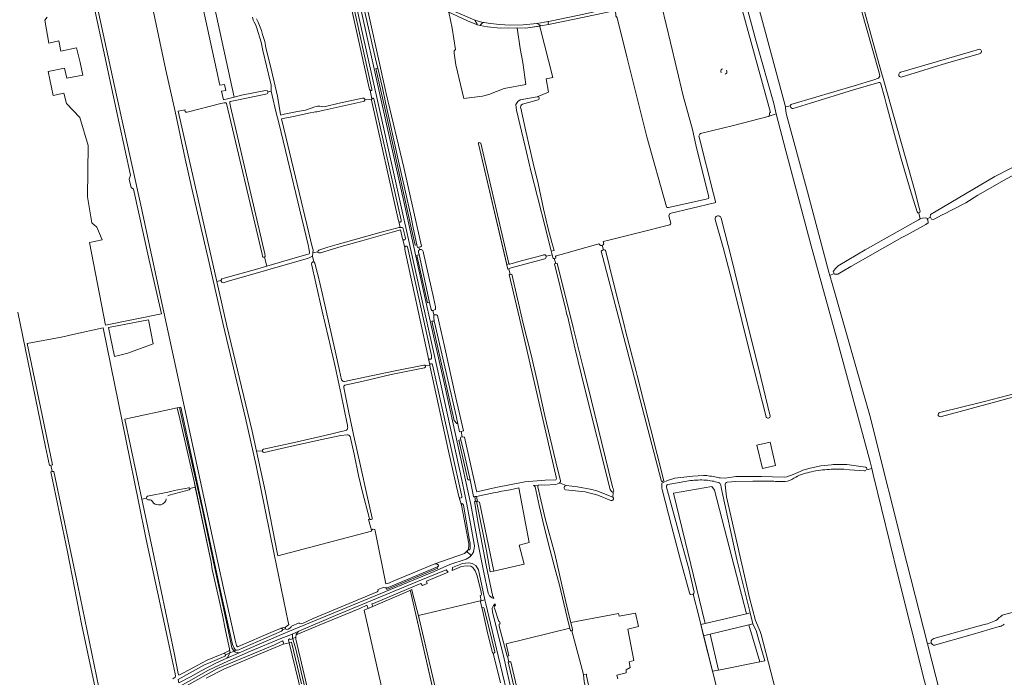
# Model space of a CAD drawing. Header units: metres. Extents: x 209813 to 223847, y 571801 to 587119.
# Tile 379 of 656: x 218587 to 219431, y 577687 to 578250. Entities that reach past the tile are written whole.
import ezdxf

# ---------------------------------------------------------------- set-up
doc = ezdxf.new("R2010")
doc.units = ezdxf.units.M
for name, color, linetype, lineweight in [('B-RO-GR-BEPLANTING_CULTUUR_BOSPLANTSOEN-GV', 8, 'Continuous', 0), ('B-RO-GR-BOS_GEMENGD-GV', 8, 'Continuous', 0), ('B-RO-GR-BOUWLAND-GV', 8, 'Continuous', 0), ('B-RO-GR-GRAS-GV', 8, 'Continuous', 0), ('B-RO-GR-HOUTWAL-GV', 8, 'Continuous', 0), ('B-RO-OG-TERREIN_CULTUURSCHEIDING-GV', 8, 'Continuous', 0), ('B-RO-OG-WATER_GREPPEL-GV', 8, 'Continuous', 0), ('B-RO-OG-WEG-GV', 8, 'Continuous', 0), ('B-RO-VH-ONVERHARD-GV', 8, 'Continuous', 0), ('B-RO-VH-VERHARDING_HALFVERHARDING-GV', 8, 'Continuous', 0), ('B-RO-VH-VERHARDING_HALFVERHARDING_GRIND-GV', 8, 'Continuous', 0), ('B-RO-VH-VERHARDING_PUIN-GV', 8, 'Continuous', 0)]:
    doc.layers.add(name, color=color, linetype=linetype, lineweight=lineweight)

msp = doc.modelspace()

# ---------------------------------------------------------------- linework, layer by layer
at = {"layer": 'B-RO-GR-BEPLANTING_CULTUUR_BOSPLANTSOEN-GV', "flags": 128}
for points in [[(218893.83, 578208.618), (218892.174, 578208.236), (218901.386, 578168.164), (218922.803, 578070.518), (218925.797, 578056.93), (218927.481, 578057.319), (218924.336, 578071.692), (218922.624, 578080.906), (218911.645, 578129.012), (218900.488, 578179.124), (218897.809, 578191.781)], [(218938.288, 578007.758), (218929.307, 578048.856), (218927.409, 578048.179), (218936.621, 578007.647)], [(218942.485, 577991.002), (218942.34, 577991.93), (218940.075, 577991.757), (218959.42, 577906.777), (218961.493, 577904.013), (218962.43, 577903.758), (218960.926, 577910.639)], [(218972.949, 577855.882), (218968.327, 577877.387), (218965.129, 577889.991), (218963.335, 577889.735), (218971.165, 577855.882)], [(218945.097, 577781.273), (218902.851, 577763.541), (218901.825, 577763.328), (218901.416, 577763.299), (218901.76, 577761.923), (218945.425, 577780.092)]]:
    msp.add_lwpolyline(points, close=True, dxfattribs=at)
at = {"layer": 'B-RO-GR-BOS_GEMENGD-GV', "flags": 128}
msp.add_lwpolyline([(218742.045, 578316.392), (218770.889, 578183.877), (218777.225, 578185.429), (218797.703, 578189.516), (218799.237, 578189.28), (218799.776, 578188.404), (218802.511, 578189.038), (218802.411, 578189.56), (218802.54, 578194.28), (218801.739, 578197.607), (218795.315, 578223.859), (218794.031, 578230.852), (218790.32, 578242.811), (218789.338, 578245.462), (218787.994, 578247.915), (218787.212, 578249.859), (218786.576, 578252.453)], dxfattribs=at)
at = {"layer": 'B-RO-GR-BOUWLAND-GV', "flags": 128}
for points in [[(218648.656, 578284.627), (218658.641, 578238.134), (218669.5, 578188.092), (218690.671, 578091.155), (218709.14, 578005.984), (218729.601, 577911.109), (218756.874, 577785.257), (218761.525, 577763.064), (218771.531, 577718.326), (218772.886, 577713.838), (218773.257, 577712.889), (218773.55, 577712.74), (218804.316, 577725.94), (218810.519, 577728.452), (218814.833, 577729.604), (218816.106, 577730.644), (218817.49, 577731.494), (218817.591, 577731.931), (218817.185, 577733.723), (218805.181, 577792.191), (218789.793, 577868.237), (218780.559, 577908.535), (218761.463, 577988.899), (218749.352, 578041.658), (218734.389, 578105.493), (218728.798, 578130.897), (218720.149, 578171.411), (218712.309, 578206.987), (218700.711, 578260.83)], [(218613.735, 577868.373), (218612.428, 577868.186), (218609.128, 577884.042), (218585.262, 577999.454)], [(218718.317, 577685.354), (218720.197, 577686.809), (218720.392, 577687.646), (218720.354, 577689.528), (218713.509, 577721.591), (218695.407, 577804.705), (218688.732, 577837.227), (218678.382, 577889.352), (218658.588, 577985.989), (218632.647, 577980.256), (218623.924, 577978.454), (218593.528, 577972.6), (218603.308, 577925.033), (218615.177, 577868.579), (218613.735, 577868.373), (218614.949, 577862.851), (218616.333, 577863.083), (218636.917, 577765.171), (218656.864, 577668.194)], [(218585.43, 577657.91), (218589.165, 577640.17), (218596.872, 577642.535), (218598.089, 577642.925), (218636.089, 577654.248), (218655.107, 577660.576), (218655.617, 577660.789), (218650.796, 577681.519), (218639.895, 577732.341), (218627.844, 577794.117), (218613.586, 577862.622), (218614.949, 577862.851)], [(219266.404, 577463.411), (219261.857, 577462.571), (219246.471, 577459.594), (219246.299, 577460.486), (219242.247, 577459.714), (219243.327, 577455.089), (219246.456, 577458.179), (219249.322, 577459.705), (219252.411, 577460.314), (219281.776, 577465.257), (219297.13, 577467.963), (219308.481, 577469.625), (219315.733, 577471.745), (219308.537, 577501.212), (219305.739, 577511.114), (219305.727, 577513.05), (219302.748, 577524.599), (219396.49, 577548.078), (219390.149, 577575.489), (219373.581, 577638.949), (219339.787, 577773.119), (219318.431, 577860.301), (219317.175, 577865.549), (219312.861, 577864.332)], [(219311.025, 577863.54), (219298.114, 577864.535), (219293.348, 577865.035)], [(219228.536, 577854.738), (219215.407, 577854.821), (219200.662, 577854.364), (219193.374, 577853.866)], [(219250.564, 577857.288), (219248.689, 577856.124)], [(219191.519, 577851.597), (219192.827, 577841.293), (219212.444, 577754.812), (219217.577, 577735.221), (219221.456, 577725.942), (219222.46, 577723.224), (219239.039, 577659.161), (219250.877, 577615.367), (219253.141, 577605.124), (219255.06, 577595.859), (219286.758, 577470.018), (219287.513, 577469.951)], [(218828.365, 577672.76), (218818.067, 577716.197), (218812.839, 577714.907), (218795.766, 577707.967), (218761.867, 577693.598), (218746.931, 577685.973)]]:
    msp.add_lwpolyline(points, dxfattribs=at)
for points in [[(218799.776, 578188.404), (218799.94, 578188.136), (218799.383, 578186.862), (218798.055, 578186.308), (218771.669, 578181.029), (218767.485, 578180.108), (218767.156, 578179.863), (218767.12, 578178.636), (218767.694, 578175.765), (218796.982, 578049.412), (218797.439, 578047.363), (218796.667, 578046.526), (218798.705, 578038.934), (218818.125, 578044.606), (218834.936, 578049.56), (218835.372, 578049.956), (218835.398, 578050.79), (218835.165, 578052.696), (218834.141, 578057.162), (218809.24, 578160.544), (218806.629, 578171.572), (218803.226, 578185.311), (218802.511, 578189.038)], [(218901.806, 577656.989), (218944.171, 577662.87), (218921.902, 577760.361), (218921.764, 577760.858), (218921.385, 577761.004), (218920.117, 577760.504), (218882.348, 577744.117)]]:
    msp.add_lwpolyline(points, close=True, dxfattribs=at)
at = {"layer": 'B-RO-GR-BOUWLAND-GV'}
for points in [[(219278.811, 577864.637, 0.0575955), (219263.875, 577862.303)], [(219293.348, 577865.035, 0.0180264), (219278.811, 577864.637)], [(219312.24, 577863.706, -0.1941016), (219311.025, 577863.54)], [(219240.912, 577854.316, -0.006629), (219228.536, 577854.738)], [(219248.689, 577856.124, -0.1354702), (219240.912, 577854.316)], [(219263.875, 577862.303, 0.0988293), (219250.564, 577857.288)], [(219193.374, 577853.866, 0.3986653), (219191.519, 577851.597)]]:
    msp.add_lwpolyline(points, format="xyb", dxfattribs=at)
at = {"layer": 'B-RO-GR-GRAS-GV', "flags": 128}
for points in [[(219404.939, 578519.011), (219421.874, 578457.531), (219402.269, 578451.975), (219403.934, 578445.922), (219349.695, 578432.957), (219345.297, 578448.7), (219341.09, 578446.637), (219331.911, 578471.934), (219327.166, 578466.072), (219317.229, 578454.057), (219308.349, 578443.044), (219288.79, 578417.424), (219322.663, 578351.29), (219290.563, 578331.625), (219291.039, 578329.771), (219325.091, 578206.623), (219327.521, 578197.877), (219354.64, 578101.513), (219357.663, 578089.728), (219358.767, 578086.1)], [(219248.732, 578177.815), (219249.801, 578178.143), (219302.258, 578193.578), (219319.05, 578198.733), (219323.103, 578200.035), (219324.217, 578201.824), (219323.671, 578204.548), (219302.378, 578279.507), (219301.455, 578284.237), (219300.248, 578288.3), (219289.055, 578329.222), (219280.434, 578358.497), (219272.685, 578387.64)], [(219204.616, 578310.44), (219207.796, 578306.333), (219226.05, 578239.132), (219243.158, 578175.518), (219247.467, 578176.408)], [(218888.759, 578182.201), (218887.258, 578189.715), (218886.915, 578190.241), (218886.594, 578191.586), (218864.648, 578289.852)], [(218880.225, 578281.56), (218901.066, 578186.83), (218916.262, 578123.484), (218924.861, 578085.317), (218931.409, 578055.949), (218930.474, 578055.601), (218929.078, 578055.221), (218929.586, 578052.91), (218930.002, 578053.097), (218931.132, 578053.172), (218932.233, 578052.629), (218932.639, 578051.586), (218933.102, 578050.08), (218941.675, 578012.001), (218943.355, 578004.181), (218943.355, 578001.864), (218941.192, 578000.809), (218942.036, 577997.152), (218942.846, 577997.221), (218943.394, 577997.15), (218944.166, 577997.184), (218945.093, 577996.604), (218950.758, 577971.419), (218960.721, 577926.203), (218967.208, 577897.878), (218966.116, 577897.45), (218965.252, 577897.255), (218966.278, 577892.643), (218968.1, 577892.277), (218978.419, 577846.398), (218978.743, 577845.442), (218995.06, 577849.327), (219019.793, 577854.016), (219037.247, 577855.445), (219046.601, 577855.871), (219047.115, 577856.914), (219017.59, 577984.752), (219015.381, 577994.264), (219006.517, 578031.767), (219007.319, 578031.932)], [(218610.58, 578252.445), (218608.481, 578249.765), (218611.867, 578230.12), (218620.465, 578231.973), (218622.14, 578223.323), (218635.745, 578225.952), (218638.78, 578213.526), (218641.204, 578202.726), (218627.538, 578200.122), (218625.494, 578208.528), (218611.278, 578205.75), (218615.573, 578185.233), (218624.801, 578187.101), (218627.153, 578178.421), (218638.449, 578166.387), (218645.599, 578142.36), (218644.97, 578098.426), (218648.82, 578076.043), (218653.155, 578072.423), (218657.698, 578061.555), (218646.687, 578059.166), (218660.591, 577988.513), (218708.543, 577998.08), (218698.022, 578044.054), (218684.562, 578104.846), (218682.514, 578106.301), (218680.923, 578113.57), (218682.048, 578116.933), (218672.278, 578161.619), (218658.816, 578223.983), (218649.959, 578264.809)], [(218789.987, 578250.852), (218791.433, 578248.12), (218794.325, 578240.846), (218794.952, 578237.501), (218796.987, 578231.393), (218797.822, 578226.212), (218802.983, 578205.513), (218807.925, 578184.719), (218810.545, 578169.059), (218810.695, 578168.304), (218813.532, 578169.136), (218824.971, 578171.466), (218831.793, 578172.658), (218840.001, 578175.489), (218842.129, 578176.078), (218844.089, 578175.985), (218846.606, 578175.545), (218848.979, 578175.89), (218860.843, 578178.661), (218880.844, 578182.985), (218882.042, 578182.944), (218882.89, 578182.095)], [(218960.885, 578211.448), (218959.273, 578221.363), (218959.273, 578223.481), (218960.376, 578224.668), (218957.488, 578243.021), (218954.721, 578256.614)], [(219043.277, 578048.747), (219037.877, 578070.503), (219030.834, 578098.327), (219025.236, 578119.419), (219021.405, 578136.749), (219012.869, 578172.706), (219012.084, 578177.4), (219013.848, 578180.202), (219015.959, 578181.489), (219030.591, 578184.159), (219040.173, 578188.03), (219038.057, 578199.566), (219043.983, 578200.518), (219032.932, 578243.074), (219032.494, 578244.637), (219020.546, 578243.053), (219013.371, 578243.057), (219015.879, 578225.603), (219018.182, 578213.384), (219020.83, 578194.596), (219002.297, 578191.154), (218988.98, 578185.924), (218983.662, 578184.654), (218967.508, 578182.529), (218960.885, 578211.448)], [(219341.702, 578205.043), (219341.927, 578205.122), (219342.16, 578205.177), (219401.749, 578222.625), (219409.637, 578224.806)], [(219410.287, 578221.291), (219381.14, 578212.82), (219342.291, 578200.909)], [(219323.358, 578196.49), (219301.574, 578189.93), (219264.652, 578178.733), (219249.795, 578174.111)], [(219328.546, 578182.982), (219324.785, 578195.974)], [(219367.633, 578080.867), (219367.287, 578081.53), (219367.493, 578083.292), (219372.366, 578086.129), (219422.647, 578115.719), (219436.577, 578122.981), (219466.914, 578138.586), (219485.827, 578146.478), (219535.487, 578170.363), (219544.535, 578175.443), (219558.823, 578181.316), (219585.652, 578191.238), (219588.827, 578192.191), (219593.827, 578192.746), (219595.732, 578192.667), (219596.923, 578191.714), (219597.32, 578190.365), (219597.13, 578189.154)], [(218759.439, 578026.655), (218760.358, 578028.035), (218762.319, 578028.689), (218791.188, 578036.739), (218798.705, 578038.934), (218796.667, 578046.526), (218795.508, 578046.595), (218795.097, 578047.417), (218794.673, 578049.111), (218764.295, 578178.283), (218763.99, 578178.689), (218763.548, 578178.91), (218762.107, 578178.91), (218759.5, 578178.268), (218730.635, 578170.95), (218729.353, 578170.913), (218728.871, 578171.556), (218728.445, 578172.463), (218728.803, 578172.854), (218722.909, 578171.652), (218724.549, 578164.226), (218755.892, 578025.774)], [(218882.89, 578182.095), (218882.89, 578181.133), (218882.33, 578180.333), (218881.454, 578180.056), (218847.915, 578172.705), (218841.652, 578171.242), (218840.456, 578171.242), (218839.075, 578171.023), (218835.95, 578170.294), (218821.724, 578167.257), (218811.255, 578165.116), (218813.401, 578156.804), (218821.746, 578122.384), (218837.907, 578054.302), (218838.469, 578052.945), (218838.15, 578050.409)], [(218842.584, 578051.097), (218842.565, 578051.42), (218842.888, 578052.218), (218843.325, 578052.674), (218851.067, 578055.152), (218859.132, 578057.606), (218896.914, 578068.154), (218909.781, 578071.597), (218911.913, 578072.055), (218913.126, 578072.164), (218912.001, 578077.253), (218911.752, 578077.89), (218888.632, 578181.143), (218888.759, 578182.201), (218882.89, 578181.842)], [(219243.158, 578175.518), (219243.423, 578174.531), (219243.871, 578169.771), (219262.162, 578102.758), (219280.427, 578033.708), (219281.309, 578030.815), (219284.969, 578032.764), (219284.276, 578034.243), (219286.059, 578036.993), (219288.524, 578039.317), (219311.451, 578052.867), (219357.266, 578078.749), (219358.784, 578079.408), (219357.46, 578084.478)], [(219356.007, 578085.403), (219350.869, 578101.697), (219342.511, 578130.862), (219335.828, 578154.982), (219329.662, 578178.225), (219328.546, 578182.982)], [(219243.56, 578137.723), (219235.404, 578169.59), (219228.565, 578167.246), (219198.829, 578159.387), (219170.435, 578152.55), (219170.173, 578152.389), (219169.933, 578152.198)], [(219169.247, 578149.536), (219181.666, 578101.058), (219183.415, 578094.324)], [(219006.115, 578036.783), (219005.4, 578036.495), (218980.054, 578143.729)], [(219184.166, 577858.039), (219186.357, 577857.638), (219187.191, 577857.442), (219191.663, 577857.363), (219199.084, 577858.382), (219200.781, 577858.668), (219222.658, 577858.619), (219232.254, 577858.323), (219242.03, 577858.141), (219244.333, 577858.421), (219249.877, 577860.464), (219255.812, 577863.057), (219258.216, 577864.082), (219264.533, 577865.899), (219273.69, 577867.747), (219282.831, 577868.7), (219284.271, 577868.848), (219294.466, 577868.994), (219295.91, 577868.887), (219309.918, 577866.934), (219311.682, 577866.761), (219312.164, 577866.651), (219312.588, 577866.452), (219312.728, 577866.275), (219312.894, 577865.308), (219312.861, 577864.332), (219317.175, 577865.549), (219315.834, 577871.153), (219287.308, 577976.675), (219265.387, 578056.264), (219243.56, 578137.723)], [(219472.933, 578133.523), (219469.688, 578132.446), (219465.112, 578130.149), (219446.202, 578120.964), (219432.706, 578113.707), (219408.092, 578099.901), (219397.913, 578093.316), (219385.992, 578087.197), (219380.231, 578083.983), (219376.917, 578082.643), (219371.254, 578079.406), (219369.85, 578078.914), (219368.435, 578079.33), (219367.633, 578080.867), (219364.808, 578079.545), (219365.393, 578078.768), (219365.433, 578076.153), (219363.551, 578074.702), (219347.421, 578065.653), (219342.849, 578063.485), (219299.225, 578038.669), (219288.184, 578032.224), (219285.313, 578032.031), (219284.969, 578032.764)], [(219182.46, 578093.109), (219144.184, 578084.094), (219143.367, 578082.218), (219144.887, 578075.706)], [(219144.18, 578074.286), (219116.9, 578067.627), (219091.88, 578061.184), (219087.023, 578060.109), (219087.586, 578058.06), (219087.035, 578057.112), (219086.293, 578056.688), (219087.188, 578052.864), (219088.083, 578053.009), (219088.937, 578052.518), (219095.754, 578024.551), (219105.252, 577987.61), (219106.156, 577983.549), (219115.175, 577948.668), (219116.121, 577945.138), (219139.038, 577854.995), (219137.935, 577854.728), (219138.416, 577853.584), (219142.095, 577855.387), (219148.53, 577857.225), (219163.851, 577858.96), (219172.892, 577859.597)], [(219189.778, 578054.962), (219182.876, 578078.998)], [(219188.017, 578080.196), (219197.163, 578044.265), (219210.571, 577990.405), (219220.297, 577951.77), (219230.209, 577910.389)], [(219358.784, 578079.408), (219360.617, 578080.204), (219363.316, 578080.364), (219364.509, 578079.941), (219364.808, 578079.545)], [(218938.519, 577954.132), (218936.731, 577962.261), (218917.125, 578053.221), (218916.943, 578054.733), (218915.339, 578061.729), (218915.008, 578062.373), (218913.329, 578069.973), (218906.348, 578068.173), (218880.092, 578060.653), (218862.544, 578055.784), (218844.731, 578050.323), (218843.268, 578050.26), (218842.603, 578050.773), (218842.584, 578051.097), (218838.15, 578050.409), (218837.795, 578047.59)], [(219086.293, 578056.688), (219085.498, 578056.632), (219084.842, 578056.77), (219084.292, 578057.14), (219083.869, 578057.596), (219083.276, 578057.987), (219082.559, 578057.926), (219067.106, 578053.466), (219054.163, 578049.868), (219046.765, 578047.932), (219046.268, 578047.092), (219046.568, 578045.88), (219045.156, 578045.598)], [(219037.023, 578045.273), (219008.121, 578037.47), (219007.47, 578037.329), (219006.115, 578036.783), (219007.319, 578031.932), (219008.672, 578032.212), (219018.602, 577989.929), (219025.349, 577962.902), (219030.575, 577940.677), (219037.107, 577910.741), (219047.967, 577865.164), (219050.388, 577855.364), (219050.376, 577854.006), (219049.731, 577853.239), (219055.329, 577850.941), (219065.109, 577849.726), (219077.44, 577847.518), (219081.536, 577846.429), (219095.298, 577840.972), (219095.646, 577845.024), (219094.053, 577845.774), (219093.133, 577847.613), (219070.955, 577935.02), (219062.99, 577967.894), (219058.88, 577986.394), (219056.344, 577996.367), (219056.046, 577996.378), (219055.235, 577999.989), (219055.185, 578000.448), (219054.7, 578002.727), (219045.213, 578040.949), (219046.351, 578041.261), (219045.156, 578045.598), (219044.111, 578045.389), (219043.277, 578048.747)], [(219006.535, 578040.801), (219006.732, 578040.692), (219006.952, 578040.637), (219016.814, 578043.402), (219036.687, 578048.769)], [(219043.277, 578048.747), (219038.168, 578047.441)], [(219137.935, 577854.728), (219137.011, 577854.504), (219112.099, 577949.41), (219085.36, 578051.757), (219085.562, 578052.008), (219086.123, 578052.389), (219086.927, 578052.801), (219087.188, 578052.864)], [(219226.73, 577909.579), (219226.627, 577909.76), (219212.739, 577964.759), (219198.937, 578019.949), (219189.778, 578054.962)], [(218838.997, 578042.517), (218837.795, 578047.59), (218834.466, 578045.875), (218764.85, 578025.704), (218761.515, 578024.768), (218760.172, 578025.188), (218759.439, 578026.655), (218755.892, 578025.774), (218764.474, 577987.865), (218786.09, 577897.501), (218789.836, 577880.401)], [(218867.671, 577903.7), (218862.414, 577928.862), (218857.325, 577953.062), (218851.301, 577978.699), (218846.354, 578000.251), (218840.864, 578024.327), (218837.121, 578040.832)], [(218839.965, 578041.537), (218842.243, 578032.606), (218842.531, 578031.805), (218846.6, 578014.741), (218857.34, 577966.306), (218861.006, 577949.479), (218862.874, 577941.668)], [(219046.351, 578041.261), (219047.626, 578041.611), (219061.275, 577986.511), (219068.749, 577956.629), (219069.467, 577953.311), (219073.818, 577936.25), (219095.005, 577849.798), (219095.021, 577849.64), (219095.585, 577848.323), (219096.303, 577846.112), (219095.646, 577845.024)], [(219281.309, 578030.815), (219283.364, 578024.073), (219315.437, 577910.952), (219347.252, 577784.83), (219364.879, 577715.28), (219368.222, 577716.176)], [(219375.442, 577913.445), (219413.868, 577923.1), (219433.639, 577928.131), (219475.245, 577938.112), (219489.643, 577941.888), (219513.227, 577946.879), (219533.748, 577952.748), (219536.116, 577953.178), (219560.979, 577959.385), (219571.428, 577962.193), (219601.564, 577971.071), (219645.562, 577982.43)], [(219647.143, 577977.553), (219611.068, 577968.284), (219566.31, 577957.646), (219556.227, 577955.047), (219536.999, 577949.722), (219522.079, 577945.658), (219482.947, 577936.586), (219475.821, 577935.207), (219434.977, 577925.784), (219389.798, 577913.425), (219375.769, 577909.938)], [(218865.334, 577940.122), (218882.683, 577943.712), (218908.805, 577949.378), (218933.448, 577954.19)], [(218934.029, 577951.786), (218905.26, 577946.059), (218880.183, 577940.241), (218865.761, 577936.875)], [(218971.828, 577801.107), (218965.605, 577834.125), (218963.218, 577841.581), (218960.531, 577853.914), (218954.476, 577880.38), (218938.812, 577952.431), (218938.519, 577954.132), (218934.676, 577953.43)], [(218864.814, 577934.861), (218869.119, 577913.464), (218873.294, 577893.11), (218878.993, 577867.871), (218884.608, 577843.234), (218889.143, 577823.043)], [(218732.821, 577848.406), (218737.47, 577849.459), (218736.668, 577853.236), (218724.1, 577908.169), (218722.031, 577917.444), (218677.196, 577907.758), (218691.755, 577839.198), (218695.666, 577840.044)], [(218796.005, 577882.139), (218821.004, 577887.676), (218848.365, 577893.874), (218866.151, 577898.069)], [(218867.584, 577894.509), (218862.292, 577893.784), (218844.503, 577890.031), (218815.018, 577883.415), (218796.549, 577879.294)], [(218886.899, 577822.544), (218880.899, 577845.251), (218877.293, 577859.63), (218873.697, 577877.782), (218870.165, 577892.964)], [(218794.945, 577880.768), (218789.836, 577880.401), (218797.272, 577846.464), (218808.048, 577792.002), (218808.29, 577790.694), (218888.437, 577811.863), (218888.368, 577812.665), (218886.04, 577821.948), (218887.029, 577822.239)], [(218696.395, 577841.761), (218713.87, 577845.279), (218718.613, 577846.396), (218719.492, 577846.64), (218731.907, 577849.111)], [(218732.225, 577847.386), (218715.072, 577842.708)], [(218766.923, 577709.632), (218766.839, 577710.974), (218766.306, 577713.524), (218763.292, 577726.575), (218760.897, 577739.829), (218757.54, 577754.09), (218751.976, 577779.079), (218751.121, 577785.129), (218737.47, 577849.459)], [(218993.379, 577777.65), (219019.19, 577783.486), (219015.012, 577799.977), (219023.601, 577802.211), (219021.414, 577814.079), (219014.709, 577848.952), (219007.47, 577847.311)], [(219049.731, 577853.239), (219049.391, 577852.834), (219046.449, 577851.848), (219036.408, 577851.213), (219034.185, 577851.531), (219031.194, 577851.331), (219030.928, 577849.936), (219037.266, 577822.636), (219045.592, 577792.275), (219051.477, 577765.806), (219057.93, 577738.974), (219059.245, 577733.631), (219100.17, 577741.29), (219100.792, 577738.992), (219114.659, 577741.565), (219117.172, 577730.254), (219108.243, 577727.939), (219113.27, 577700.952), (219109.235, 577699.827), (219110.1, 577694.934), (219106.809, 577693.087), (219106.65, 577690.388), (219098.871, 577688.563), (219099.586, 577685.229)], [(219095.298, 577840.972), (219095.761, 577840.226), (219095.82, 577839.179), (219095.284, 577838.406), (219094.608, 577838.082), (219093.465, 577838.242), (219082.569, 577842.649), (219071.514, 577845.656), (219057.601, 577847.036), (219054.826, 577847.342), (219054.261, 577847.653), (219053.83, 577848.103), (219053.591, 577848.69), (219053.564, 577849.36), (219053.812, 577850.021), (219054.206, 577850.489), (219054.665, 577850.801), (219055.329, 577850.941)], [(219081.536, 577653.957), (219081.392, 577654.998), (219144.68, 577669.552), (219168.006, 577675.203), (219184.153, 577678.532), (219180.711, 577691.772), (219168.922, 577739.074), (219164.181, 577757.82), (219161.904, 577757.679), (219161.348, 577758.156), (219160.962, 577759.026), (219153.335, 577787.088), (219145.702, 577816.541), (219137.516, 577847.536), (219137.322, 577848.565), (219137.397, 577852.877), (219138.416, 577853.584)], [(218691.755, 577839.198), (218700.898, 577796.139), (218719.4, 577707.608), (218722.936, 577689.779), (218723.26, 577688.405), (218723.396, 577688.327), (218727.935, 577690.603), (218738.986, 577696.781), (218747.743, 577701.186), (218760.13, 577706.51), (218761.694, 577707.096)], [(218712.602, 577839.436), (218712.179, 577837.845)], [(218982.416, 577842.476), (218978.411, 577841.682), (218979.296, 577837.131), (218980.917, 577836.682), (218993.379, 577777.65)], [(218888.368, 577812.665), (218889.799, 577813.619), (218891.306, 577813.336), (218891.767, 577812.216), (218900.733, 577766.677), (218902.547, 577767.104), (218909.161, 577769.863), (218942.667, 577783.705), (218968.298, 577792.724), (218971.69, 577796.008)], [(218992.314, 577707.804), (218988.089, 577723.67), (218983.319, 577745.671), (218981.579, 577752.004), (218928.649, 577739.7), (218929.33, 577737.044), (218941.933, 577683.041)], [(219428.349, 577739.288), (219429.017, 577739.772), (219438.611, 577742.418), (219476.365, 577749.785)], [(219058.778, 577727.277), (219058.465, 577728.577), (219003.894, 577715.182), (219006.264, 577705.06), (219005.15, 577704.73), (219006.296, 577699.778), (219007.791, 577699.814), (219016.102, 577664.145), (219025.241, 577629.902), (219025.515, 577627.689), (219026.355, 577625.366), (219028.633, 577620.517), (219029.208, 577618.75), (219029.991, 577617.457), (219031.459, 577616.243), (219036.449, 577614.149), (219039.338, 577613.596), (219062.565, 577615.865), (219074.058, 577616.216), (219078.974, 577615.839), (219081.663, 577615.781), (219083.459, 577615.201), (219084.227, 577614.501), (219084.147, 577613.598)], [(219370.54, 577719.765), (219413.413, 577731.861)], [(219427.131, 577730.188), (219426.268, 577730.025), (219403.355, 577723.291), (219371.084, 577714.139)], [(219084.147, 577613.598), (219085.876, 577612.663), (219084.905, 577619.894), (219083.322, 577625.699), (219070.825, 577682.923), (219070.172, 577689.038), (219060.219, 577726.484)], [(219364.879, 577715.28), (219411.917, 577531.609)]]:
    msp.add_lwpolyline(points, dxfattribs=at)
for points in [[(218761.78, 578181.583), (218770.889, 578183.877), (218742.045, 578316.392), (218732.507, 578313.806), (218758.478, 578194.022), (218762.587, 578194.603), (218763.518, 578189.538), (218759.959, 578188.824)], [(219097.489, 578258.064), (219097.993, 578253.31), (219098.441, 578252.67), (219098.917, 578251.77), (219107.383, 578218.274), (219124.37, 578149.713), (219141.187, 578089.766), (219141.533, 578089.188), (219142.893, 578089.157), (219175.172, 578096.301), (219177.223, 578097.029), (219177.62, 578097.822), (219177.223, 578099.344), (219166.309, 578142.934), (219163.465, 578156.031), (219155.726, 578185.003), (219144.613, 578230.643), (219137.205, 578261.401), (219137.139, 578262.46), (219137.535, 578263.32), (219138.4, 578263.855), (219137.567, 578266.639), (219135.739, 578266.031)], [(218697.268, 577992.89), (218663.122, 577986.286), (218668.373, 577961.411), (218679.655, 577964.316), (218701.414, 577972.471)], [(219218.849, 577885.593), (219230.188, 577888.214), (219234.815, 577868.199), (219223.476, 577865.578)], [(219209.873, 577741.122), (219182.455, 577846.878), (219180.074, 577850.053), (219147.398, 577844.497), (219174.332, 577732.606)], [(218812.262, 577727.196), (218814.865, 577728.296), (218814.833, 577729.604), (218810.923, 577728.573), (218811.576, 577728.554), (218812.078, 577728.036), (218812.282, 577727.504)], [(218763.246, 577705.761), (218766.795, 577707.324), (218766.994, 577708.509), (218766.923, 577709.632), (218761.694, 577707.096), (218762.866, 577706.901)]]:
    msp.add_lwpolyline(points, close=True, dxfattribs=at)
at = {"layer": 'B-RO-GR-GRAS-GV'}
for points in [[(219409.637, 578224.806, -0.7431002), (219410.287, 578221.291)], [(219324.785, 578195.974, 0.2578684), (219323.358, 578196.49)], [(219169.933, 578152.198, 0.3005113), (219169.247, 578149.536)], [(219183.415, 578094.324, -0.3926222), (219182.46, 578093.109)], [(219182.876, 578078.998, -0.948855), (219188.017, 578080.196)], [(219144.887, 578075.706, -0.4037208), (219144.18, 578074.286)], [(218862.874, 577941.668, 0.3712537), (218865.334, 577940.122)], [(218865.761, 577936.875, 0.3907543), (218864.814, 577934.861)], [(219375.769, 577909.938, -0.8637162), (219375.442, 577913.445)], [(218866.151, 577898.069, 0.3919733), (218868.138, 577900.573)], [(218868.138, 577900.573, 0.0203149), (218867.671, 577903.7)], [(218870.165, 577892.964, 0.2402502), (218867.584, 577894.509)], [(219172.892, 577859.597, -0.0487847), (219184.166, 577858.039)], [(219007.47, 577847.311, 0.0057579), (218993.169, 577844.683)], [(218700.867, 577837.167, 0.2889237), (218697.891, 577838.773)], [(218705.994, 577834.497, -0.3075731), (218700.867, 577837.167)], [(218712.179, 577837.845, -0.332307), (218705.994, 577834.497)], [(218715.072, 577842.708, 0.0768155), (218714.033, 577842.092)], [(218993.169, 577844.683, 0.0164728), (218982.416, 577842.476)], [(218971.69, 577796.008, -0.1737068), (218971.757, 577797.661)], [(218971.757, 577797.661, 0.0920236), (218971.828, 577801.107)], [(219413.413, 577731.861, 0.0813346), (219424.871, 577736.019)], [(219424.871, 577736.019, -0.0543929), (219428.349, 577739.288)], [(219430.812, 577732.067, -0.119141), (219427.131, 577730.188)], [(219060.219, 577726.484, -0.53195), (219058.778, 577727.277)], [(218992.778, 577707.368, -0.1598491), (218992.314, 577707.804)]]:
    msp.add_lwpolyline(points, format="xyb", dxfattribs=at)
for centre, radius, start, end in [((219342.536, 578203.05), 2.161, 112.712603, 257.831008), ((219249.35, 578175.987), 1.929, 108.679916, 280.74932), ((219357.345, 578085.901), 1.428, 200.428404, 6.692989), ((219036.418, 578046.979), 1.81, 289.539432, 104.095814), ((218838.56, 578041.117), 1.466, 16.62722, 189.076072), ((218933.52, 577952.936), 1.257, 293.887816, 104.095814), ((219228.322, 577910.595), 1.889, 212.530544, 355.233833), ((218796.397, 577880.741), 1.452, 105.646729, 275.019742), ((218731.955, 577848.228), 0.884, 287.762201, 104.095814), ((218697.32, 577840.355), 1.683, 123.343699, 292.208476), ((218888.034, 577822.848), 1.175, 194.976744, 12.422567), ((219370.938, 577716.965), 2.828, 98.09082, 275.019742)]:
    msp.add_arc(centre, radius, start, end, dxfattribs=at)
at = {"layer": 'B-RO-GR-HOUTWAL-GV', "flags": 128}
for points in [[(219161.853, 577855.168), (219144.304, 577852.172), (219142.471, 577851.808)], [(219141.438, 577849.399), (219146.783, 577829.465), (219154.746, 577800.019), (219160.419, 577779.484), (219164.927, 577759.57)], [(219174.332, 577732.606), (219147.398, 577844.497), (219180.074, 577850.053), (219182.455, 577846.878), (219209.873, 577741.122), (219213.015, 577741.875), (219201.62, 577787.649), (219188.28, 577849.136), (219187.835, 577851.415)], [(219164.181, 577757.82), (219168.922, 577739.074), (219170.748, 577731.747)], [(219209.873, 577741.122), (219170.748, 577731.747), (219173.126, 577722.205)], [(219215.401, 577732.328), (219213.015, 577741.875)], [(219178.708, 577723.542), (219211.893, 577731.488)]]:
    msp.add_lwpolyline(points, dxfattribs=at)
at = {"layer": 'B-RO-GR-HOUTWAL-GV'}
for points in [[(219174.978, 577855.634, 0.0370333), (219161.853, 577855.168)], [(219185.914, 577853.563, 0.0406868), (219174.978, 577855.634)], [(219142.471, 577851.808, 0.4220018), (219141.438, 577849.399)], [(219187.835, 577851.415, 0.2053241), (219186.156, 577853.451)], [(219164.927, 577759.57, -0.2515181), (219164.181, 577757.82)]]:
    msp.add_lwpolyline(points, format="xyb", dxfattribs=at)
at = {"layer": 'B-RO-GR-HOUTWAL-GV', "flags": 128}
for points in [[(218976.997, 577841.401), (218977.752, 577837.387), (218978.552, 577837.474), (218987.013, 577794.901), (218990.227, 577776.937), (218993.379, 577777.65), (218980.917, 577836.682), (218979.296, 577837.131), (218978.411, 577841.682)], [(219211.893, 577731.488), (219221.229, 577699.785), (219225.64, 577700.657), (219219.861, 577720.443), (219218.082, 577726.666), (219215.59, 577731.595), (219215.401, 577732.328)], [(219180.711, 577691.772), (219185.869, 577692.792), (219178.708, 577723.542), (219173.126, 577722.205)]]:
    msp.add_lwpolyline(points, close=True, dxfattribs=at)
at = {"layer": 'B-RO-OG-TERREIN_CULTUURSCHEIDING-GV', "flags": 128}
msp.add_lwpolyline([(218725.201, 577918.129), (218723.945, 577917.857), (218728.573, 577897.147), (218743.578, 577830.228), (218752.995, 577785.265), (218761.091, 577748.335), (218765.683, 577727.166), (218768.817, 577711.868), (218770.416, 577709.157), (218770.632, 577709.013), (218772.256, 577709.727), (218772.015, 577709.761), (218770.702, 577711.581), (218769.487, 577714.654), (218759.081, 577760.638), (218744.87, 577827.33)], close=True, dxfattribs=at)
at = {"layer": 'B-RO-OG-WATER_GREPPEL-GV', "flags": 128}
for points in [[(219030.591, 578184.159), (219015.959, 578181.489), (219013.848, 578180.202), (219012.084, 578177.4), (219012.869, 578172.706), (219021.405, 578136.749), (219025.236, 578119.419), (219030.834, 578098.327), (219037.877, 578070.503), (219042.546, 578051.693), (219044.955, 578052.423)], [(219017.884, 578177.836), (219031.28, 578181.483)], [(219044.955, 578052.423), (219042.981, 578059.366), (219039.77, 578071.024), (219035.907, 578088.092), (219031.373, 578109.904), (219027.049, 578127.294), (219020.778, 578154.565), (219016.483, 578174.256)], [(218980.054, 578143.729), (219004.489, 578040.348), (219006.535, 578040.801)], [(219006.208, 578041.25), (218982.098, 578144.218)], [(219060.699, 577727.721), (219057.93, 577738.974), (219051.477, 577765.806), (219045.592, 577792.275), (219037.266, 577822.636), (219030.928, 577849.936), (219031.194, 577851.331), (219027.471, 577850.887)], [(219028.747, 577849.694), (219032.211, 577833.93), (219036.483, 577815.577), (219041.207, 577796.488), (219045.499, 577780.232), (219049.469, 577765.691), (219055.966, 577738.936), (219058.778, 577727.277)], [(218828.412, 577680.856), (218819.863, 577716.822), (218818.067, 577716.197), (218828.365, 577672.76)]]:
    msp.add_lwpolyline(points, dxfattribs=at)
at = {"layer": 'B-RO-OG-WATER_GREPPEL-GV'}
for points in [[(219031.28, 578181.483, 1.0183456), (219030.591, 578184.159)], [(219016.483, 578174.256, -0.3817523), (219017.884, 578177.836)], [(218982.098, 578144.218, 0.8535812), (218980.044, 578143.767)], [(219006.535, 578040.801, -0.1645297), (219006.208, 578041.25)], [(219027.471, 577850.887, -0.3074322), (219028.747, 577849.694)], [(219060.219, 577726.484, 0.3820725), (219060.699, 577727.721)]]:
    msp.add_lwpolyline(points, format="xyb", dxfattribs=at)
at = {"layer": 'B-RO-OG-WATER_GREPPEL-GV', "flags": 128}
msp.add_lwpolyline([(218921.385, 577761.004), (218921.764, 577760.858), (218921.902, 577760.361), (218961.916, 577585.186), (218962.786, 577584.146), (218965.08, 577586.11), (218964.124, 577586.867), (218962.838, 577590.804), (218957.988, 577610.997), (218941.933, 577683.041), (218929.33, 577737.044), (218923.13, 577761.236), (218923.18, 577761.737)], close=True, dxfattribs=at)
at = {"layer": 'B-RO-OG-WEG-GV', "flags": 128}
for points in [[(219197.285, 578291.05), (219216.661, 578220.385), (219230.438, 578170.703), (219229.59, 578170.482), (219229.596, 578168.754), (219229.279, 578167.801), (219228.565, 578167.246), (219235.404, 578169.59), (219233.176, 578178.296), (219218.255, 578231.389), (219200.466, 578297.438)], [(218869.332, 578279.059), (218888.852, 578190.571), (218888.877, 578190.068), (218888.746, 578189.733), (218888.464, 578189.482), (218887.963, 578189.375), (218887.258, 578189.715), (218888.759, 578182.201), (218889.499, 578182.873), (218889.956, 578182.873), (218890.223, 578182.741), (218890.579, 578182.249), (218890.83, 578181.281), (218913.821, 578078.28), (218913.893, 578077.598), (218913.837, 578077.145), (218913.664, 578076.915), (218913.481, 578076.805), (218913.061, 578076.736), (218912.526, 578076.843), (218912.001, 578077.253), (218913.126, 578072.164), (218914.109, 578072.174), (218914.856, 578071.94), (218915.257, 578071.732), (218915.689, 578070.915), (218917.33, 578064.1), (218917.491, 578062.722), (218917.282, 578061.904), (218916.583, 578061.421), (218916.098, 578061.349), (218915.339, 578061.729), (218916.943, 578054.733), (218917.75, 578055.945), (218918.962, 578055.946), (218919.429, 578055.518), (218939.784, 577962.463), (218939.994, 577961.392), (218940.031, 577960.504), (218939.781, 577959.825), (218939.384, 577959.377), (218938.756, 577959.187), (218938.083, 577959.274), (218937.654, 577959.622), (218937.289, 577960.163), (218938.519, 577954.132), (218939.11, 577955.315), (218940.024, 577955.314), (218940.441, 577955.121), (218940.793, 577954.496), (218965.722, 577842.838), (218965.923, 577841.693), (218965.813, 577840.769), (218965.337, 577840.302), (218964.849, 577840.196), (218963.56, 577840.604), (218965.605, 577834.125)], [(218939.576, 578001.811), (218938.288, 578007.758), (218936.621, 578007.647), (218927.409, 578048.179), (218929.307, 578048.856), (218928.91, 578050.537), (218928.835, 578052.231), (218929.249, 578052.758), (218929.586, 578052.91), (218929.078, 578055.221), (218928.004, 578054.929), (218927.481, 578057.319), (218925.797, 578056.93), (218922.803, 578070.518), (218901.386, 578168.164), (218892.174, 578208.236), (218893.83, 578208.618), (218892.81, 578212.936), (218887.469, 578236.494), (218882.266, 578259.295), (218878.027, 578278.628)], [(218965.913, 577835.362), (218966.128, 577835.447), (218966.448, 577835.383), (218966.849, 577834.95), (218967.233, 577834.021), (218972.28, 577805.483), (218972.925, 577801.305), (218973.087, 577798.065), (218972.932, 577796.737), (218972.685, 577796.023), (218972.456, 577795.767), (218972.117, 577795.721), (218971.87, 577795.785), (218971.69, 577796.008), (218970.114, 577794.482), (218973.84, 577791.066), (218974.834, 577792.033), (218976.213, 577794.349), (218975.99, 577794.531), (218976.52, 577797.076), (218976.744, 577799.363), (218976.62, 577800.579), (218974.217, 577813.542), (218970.102, 577834.997), (218966.24, 577854.508), (218948.111, 577936.505), (218923.503, 578046.331), (218899.131, 578156.652), (218880.268, 578240.831), (218872.572, 578275.752)], [(218879.759, 578257.92), (218894.692, 578190.023), (218917.277, 578089.116), (218932.273, 578021.447), (218941.549, 577979.298), (218951.276, 577936.433), (218973.55, 577834.769), (218979.291, 577803.472), (218984.88, 577776.502), (218988.604, 577758.812), (218989.506, 577756.49), (218991.896, 577754.644), (218993.293, 577754.155), (218992.89, 577755.751), (218992.403, 577755.625), (218986.726, 577782.642), (218979.79, 577818.754), (218976.701, 577837.273), (218977.752, 577837.387), (218976.997, 577841.401), (218976.528, 577841.308)], [(219187.986, 578205.673), (219188.267, 578204.711)], [(219193.1, 578205.955), (219192.771, 578207.043)], [(218966.278, 577892.643), (218965.252, 577897.255), (218963.917, 577896.955), (218962.43, 577903.758), (218961.493, 577904.013), (218959.42, 577906.777), (218940.075, 577991.757), (218942.34, 577991.93), (218941.887, 577994.837), (218942.036, 577997.152), (218941.192, 578000.809)], [(218975.864, 577841.578), (218973.586, 577852.92), (218972.949, 577855.882), (218971.165, 577855.882), (218963.335, 577889.735), (218965.129, 577889.991), (218964.846, 577891.108)], [(218970.114, 577794.482), (218968.298, 577792.724), (218942.667, 577783.705), (218943.752, 577783.88), (218944.894, 577783.661), (218945.849, 577782.836), (218946.001, 577782.131), (218945.756, 577781.707), (218945.097, 577781.273), (218945.425, 577780.092), (218901.76, 577761.923), (218901.416, 577763.299), (218899.871, 577763.274), (218898.669, 577763.578), (218893.92, 577761.71), (218894.091, 577761.321), (218894.123, 577760.856), (218893.851, 577760.295), (218893.306, 577759.767), (218838.58, 577736.844), (218829.808, 577733.058), (218828.099, 577732.563), (218827.325, 577732.558), (218826.734, 577732.746), (218826.376, 577733.16), (218820.028, 577730.478), (218819.719, 577729.766), (218818.612, 577728.786), (218817.075, 577727.898), (218815.903, 577727.651), (218815.19, 577727.907), (218814.865, 577728.296), (218812.262, 577727.196), (218812.246, 577726.983), (218812.058, 577726.705), (218811.467, 577726.181), (218778.373, 577711.849), (218774.667, 577710.045), (218773.404, 577709.727), (218772.256, 577709.727), (218770.632, 577709.013), (218772.037, 577708.073), (218773.636, 577707.894), (218775.144, 577707.557), (218809.311, 577722.289), (218821.523, 577727.595), (218942.166, 577777.37), (218955.49, 577783.204), (218969.622, 577787.965), (218972.393, 577789.659), (218973.84, 577791.066)], [(219021.446, 577606.375), (219022.669, 577605.851), (219023.732, 577605.3), (219023.988, 577604.965), (219023.998, 577604.716), (219025.447, 577604.216), (219025.439, 577604.529), (219025.189, 577607.023), (219024.237, 577608.843), (219019.726, 577615.481), (219018.534, 577618.17), (219014.612, 577630.011), (219011.906, 577643.226), (218997.014, 577705.016), (218994.619, 577715.801), (218986.367, 577749.567), (218985.641, 577752.949)], [(218982.607, 577752.243), (218981.579, 577752.004), (218983.319, 577745.671)], [(218985.113, 577745.684), (218991.585, 577719.023), (218994.218, 577708.467)], [(219013.884, 577664.09), (219005.709, 577699.764), (219006.296, 577699.778), (219005.15, 577704.73), (219004.651, 577704.582), (218997.942, 577730.386), (218997.801, 577732.258), (218998.748, 577732.398), (218998.252, 577734.542), (218997.654, 577734.379), (218993.835, 577745.879), (218993.757, 577746.502), (218994.009, 577747.664), (218994.768, 577748.492), (218994.515, 577749.464), (218992.932, 577748.231), (218991.803, 577745.89), (218992.168, 577742.524), (219001.637, 577705.101), (219018.577, 577630.172)], [(218992.778, 577707.368), (218999.069, 577681.985)]]:
    msp.add_lwpolyline(points, dxfattribs=at)
for points in [[(218883.483, 578289.219), (218880.251, 578288.888), (218879.455, 578288.415), (218879.278, 578288.256), (218881.067, 578287.232), (218882.14, 578287.223), (218891.71, 578283.307), (218937.592, 578264.2), (218957.935, 578255.19), (218970.677, 578249.099), (218978.611, 578245.956), (218978.991, 578245.862), (218979.014, 578246.219), (218977.059, 578249.904), (218968.401, 578253.389), (218929.341, 578270.322), (218888.918, 578287.572), (218886.757, 578288.532), (218886.075, 578288.913)], [(219097.489, 578258.064), (219101.591, 578258.918), (219101.197, 578261.11), (219100.406, 578261.036), (219081.912, 578257.395), (219070.446, 578254.937), (219042.913, 578249.203), (219040.095, 578248.694), (219039.959, 578247.336), (219040.049, 578246.434), (219040.217, 578246.006), (219064.004, 578250.993)], [(219013.371, 578243.057), (219020.546, 578243.053), (219033.752, 578244.804), (219033.67, 578244.984), (219032.608, 578245.905), (219030.052, 578246.879), (219018.456, 578245.839), (219007.505, 578245.571), (218997.87, 578245.969), (218988.509, 578247.064), (218984.938, 578247.781), (218983.851, 578247.796), (218981.722, 578245.593), (218981.727, 578245.188), (218987.957, 578243.996), (218999.047, 578242.897)], [(218889.618, 577747.271), (218888.691, 577749.519), (218890.3, 577749.924), (218913.044, 577759.639), (218930.818, 577767.057), (218932.317, 577765.218), (218936.334, 577766.903), (218935.501, 577769.011), (218954.192, 577776.812), (218952.423, 577778.682), (218927.883, 577768.637), (218857.635, 577739.5), (218826.213, 577726.243), (218823.902, 577723.685), (218823.826, 577722.995), (218842.293, 577730.76), (218878.461, 577745.486), (218884.607, 577748.287), (218885.594, 577745.525)], [(218958.009, 577780.806), (218957.486, 577778.187), (218965.503, 577781.486), (218967.492, 577781.911), (218970.77, 577782.087), (218973.747, 577781.755), (218975.367, 577780.702), (218977.439, 577777.847), (218978.955, 577773.447), (218982.395, 577759.656), (218982.731, 577757.477), (218982.371, 577756.874), (218981.57, 577756.671), (218982.607, 577752.243), (218985.641, 577752.949), (218982.97, 577765.39), (218980.075, 577778.663), (218977.885, 577782.515), (218974.783, 577784.062), (218972.018, 577784.649), (218969.177, 577784.547), (218966.565, 577783.982)], [(218819.321, 577719.104), (218820.977, 577719.791), (218820.897, 577720.141), (218820.814, 577722.202), (218820.695, 577723.199), (218819.815, 577723.395), (218810.932, 577719.923), (218784.736, 577708.922), (218765.445, 577700.501), (218748.86, 577692.585), (218731.563, 577683.119), (218724.017, 577678.829), (218724.661, 577675.805), (218729.876, 577679.358), (218756.606, 577694.029), (218777.913, 577703.063), (218805.442, 577714.503), (218812.297, 577717.863), (218812.753, 577717.093), (218813.187, 577716.01), (218812.839, 577714.907), (218818.067, 577716.197), (218817.463, 577718.742), (218818.224, 577719.543)], [(218764.508, 577702.978), (218765.487, 577703.815), (218766.641, 577706.406), (218766.795, 577707.324), (218763.246, 577705.761), (218763.28, 577705.413), (218762.903, 577704.826), (218762.289, 577704.322), (218750.121, 577699.329), (218744.909, 577696.861), (218722.736, 577684.846), (218723.387, 577681.788), (218733.401, 577687.103), (218742.467, 577692.018), (218755.052, 577698.678)]]:
    msp.add_lwpolyline(points, close=True, dxfattribs=at)
at = {"layer": 'B-RO-OG-WEG-GV'}
for points in [[(219189.346, 578208.167, 0.4136653), (219187.986, 578205.673)], [(219191.705, 578203.579, 0.4037943), (219193.1, 578205.955)], [(218941.192, 578000.809, -0.3353775), (218939.576, 578001.811)], [(218964.846, 577891.108, -0.564577), (218966.278, 577892.643)], [(218976.528, 577841.308, -0.3492204), (218975.864, 577841.578)], [(218965.605, 577834.125, -0.1801737), (218965.913, 577835.362)]]:
    msp.add_lwpolyline(points, format="xyb", dxfattribs=at)
for centre, radius, start, end in [((218984.206, 577745.473), 0.931, 13.097024, 166.157761), ((218993.209, 577708.293), 1.02, 245.030983, 12.422567)]:
    msp.add_arc(centre, radius, start, end, dxfattribs=at)
at = {"layer": 'B-RO-VH-ONVERHARD-GV', "flags": 128}
msp.add_lwpolyline([(219221.229, 577699.785), (219211.893, 577731.488), (219178.708, 577723.542), (219185.869, 577692.792)], close=True, dxfattribs=at)
at = {"layer": 'B-RO-VH-VERHARDING_HALFVERHARDING-GV', "flags": 128}
for points in [[(219040.217, 578246.006), (219040.049, 578246.434), (219039.959, 578247.336), (219040.095, 578248.694), (219030.052, 578246.879), (219032.608, 578245.905), (219033.67, 578244.984), (219033.752, 578244.804)], [(218723.945, 577917.857), (218722.031, 577917.444), (218724.1, 577908.169), (218736.668, 577853.236), (218751.121, 577785.129), (218751.976, 577779.079), (218757.54, 577754.09), (218760.897, 577739.829), (218763.292, 577726.575), (218766.306, 577713.524), (218766.839, 577710.974), (218766.994, 577708.509), (218766.795, 577707.324), (218770.632, 577709.013), (218770.416, 577709.157), (218768.817, 577711.868), (218765.683, 577727.166), (218761.091, 577748.335), (218752.995, 577785.265), (218743.578, 577830.228), (218728.573, 577897.147)]]:
    msp.add_lwpolyline(points, close=True, dxfattribs=at)
msp.add_lwpolyline([(219089.614, 577609.942), (219072.702, 577687.846), (219072.666, 577689.314), (219070.172, 577689.038), (219070.825, 577682.923), (219083.322, 577625.699), (219084.905, 577619.894), (219085.876, 577612.663)], dxfattribs=at)
at = {"layer": 'B-RO-VH-VERHARDING_HALFVERHARDING_GRIND-GV', "flags": 128}
msp.add_lwpolyline([(218823.826, 577722.995), (218823.902, 577723.685), (218826.213, 577726.243), (218819.815, 577723.395), (218820.695, 577723.199), (218820.814, 577722.202), (218820.897, 577720.141), (218820.977, 577719.791), (218823.637, 577720.894), (218823.622, 577721.147)], close=True, dxfattribs=at)
msp.add_lwpolyline([(218820.977, 577719.791), (218821.529, 577717.375), (218823.23, 577711.823), (218847.249, 577610.038), (218847.641, 577608.488), (218849.961, 577609.075), (218846.505, 577622.302), (218823.731, 577719.274), (218823.637, 577720.894)], dxfattribs=at)
at = {"layer": 'B-RO-VH-VERHARDING_PUIN-GV', "flags": 128}
for points in [[(218981.727, 578245.188), (218981.722, 578245.593), (218983.851, 578247.796), (218978.97, 578249.198), (218977.059, 578249.904), (218979.014, 578246.219), (218978.991, 578245.862)], [(218766.795, 577707.324), (218766.641, 577706.406), (218765.487, 577703.815), (218764.508, 577702.978), (218775.144, 577707.557), (218773.636, 577707.894), (218772.037, 577708.073), (218770.632, 577709.013)]]:
    msp.add_lwpolyline(points, close=True, dxfattribs=at)

doc.saveas('drawing.dxf')
